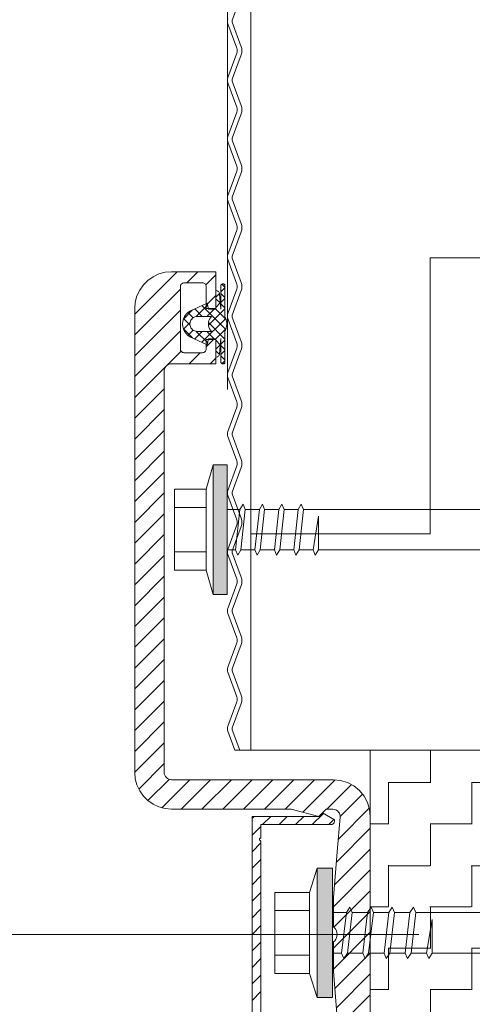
# Model space of a CAD drawing. Header units: metres. Extents: x 1316.5 to 1415.3, y -94.1 to -52.
# Tile 474 of 656: x 1400.5692 to 1400.6307, y -71.1639 to -71.0301. Entities that reach past the tile are written whole.
import ezdxf

# ---------------------------------------------------------------- set-up
doc = ezdxf.new("R2010")
doc.units = ezdxf.units.M
doc.header["$PDMODE"] = 65
for name, pattern in [('AUSGEZOGEN', [0]), ('GETRENNT2_S6', [0.12, 0.07, -0.01, 0.01, -0.01, 0.01, -0.01]), ('PUNKT2_S9', [0.0015, 0, -0.0015])]:
    doc.linetypes.add(name, pattern=pattern)
doc.layers.add('XR$4$_42143', color=7, linetype='Continuous')
doc.layers.add('XR$4$_42154', color=7, linetype='Continuous')
for name, color, linetype, lineweight in [('XR$4$Maßlinie 1_50', 7, 'AUSGEZOGEN', 25), ('XR$4$Muster', 4, 'AUSGEZOGEN', 13), ('XR$4$Möblierung', 4, 'AUSGEZOGEN', 13), ('XR$4$STANDARD_1', 7, 'AUSGEZOGEN', 25), ('XR$4$Wand Mauerwerk nt', 7, 'AUSGEZOGEN', 25), ('XR$4$Wand Mauerwerk tr_1', 42, 'AUSGEZOGEN', 18)]:
    doc.layers.add(name, color=color, linetype=linetype, lineweight=lineweight)
doc.styles.add('ARIAL', font='arial.ttf')
doc.dimstyles.new('DIMSTYLE_4', dxfattribs={"dimtxt": 0.04, "dimasz": 0.03, "dimexe": 0, "dimexo": 1e-06, "dimgap": 0.02, "dimtad": 2, "dimdec": 1, "dimlfac": 100, "dimrnd": 0.5, "dimzin": 4, "dimdsep": 46, "dimtxsty": 'ARIAL', "dimblk1": 'ALL_ML_KREIS', "dimblk2": 'ALL_ML_KREIS', "dimsah": 1, "dimcen": 0, "dimse1": 1, "dimse2": 1, "dimclrd": 7, "dimclre": 7, "dimclrt": 7, "dimadec": 0, "dimazin": 0, "dimtfac": 1, "dimtdec": 0, "dimtix": 1, "dimtmove": 2, "dimatfit": 3, "dimfxl": 0, "dimtzin": 0, "dimlwd": 0, "dimlwe": 25, "dimarcsym": 0})

# ---------------------------------------------------------------- blocks, each defined once
blk = doc.blocks.new('COMPLEXOBJECT_72')
at = {"layer": 'XR$4$STANDARD_1', "linetype": 'AUSGEZOGEN', "lineweight": 35, "transparency": 33554687}
h = blk.add_hatch(color=7, dxfattribs=at)
h.set_gradient(color2=(0, 0, 0), one_color=1)
h.paths.add_polyline_path([(1400.60964, -71.16297), (1400.61173, -71.16297), (1400.60964, -71.14537)], flags=0)
h = blk.add_hatch(color=7, dxfattribs=at)
h.set_gradient(color2=(0, 0, 0), one_color=1)
h.paths.add_polyline_path([(1400.61173, -71.16297), (1400.61173, -71.14537), (1400.60964, -71.14537)], flags=0)
at = {"layer": 'XR$4$STANDARD_1', "color": 7, "linetype": 'AUSGEZOGEN', "lineweight": 13, "transparency": 33554687}
for p, q in [((1400.60964, -71.14537), (1400.6086, -71.14867)), ((1400.60964, -71.16297), (1400.60964, -71.14537)), ((1400.60964, -71.14537), (1400.61173, -71.14537)), ((1400.61173, -71.14537), (1400.61173, -71.16297)), ((1400.6086, -71.14867), (1400.6039, -71.14867)), ((1400.6039, -71.14867), (1400.6039, -71.15417)), ((1400.6086, -71.15967), (1400.6086, -71.14867)), ((1400.6039, -71.15115), (1400.6086, -71.15115)), ((1400.61362, -71.15142), (1400.61173, -71.15142)), ((1400.61362, -71.15142), (1400.61297, -71.15692)), ((1400.61409, -71.1507), (1400.61362, -71.15142)), ((1400.61377, -71.15692), (1400.61441, -71.15142)), ((1400.61441, -71.15142), (1400.61409, -71.1507)), ((1400.6165, -71.15142), (1400.61441, -71.15142)), ((1400.6165, -71.15142), (1400.61586, -71.15692)), ((1400.61698, -71.1507), (1400.6165, -71.15142)), ((1400.61665, -71.15692), (1400.61729, -71.15142)), ((1400.61729, -71.15142), (1400.61698, -71.1507)), ((1400.61938, -71.15142), (1400.61729, -71.15142)), ((1400.61938, -71.15142), (1400.61874, -71.15692)), ((1400.61985, -71.1507), (1400.61938, -71.15142)), ((1400.61953, -71.15692), (1400.62017, -71.15142)), ((1400.62017, -71.15142), (1400.61985, -71.1507)), ((1400.62226, -71.15142), (1400.62017, -71.15142)), ((1400.62226, -71.15142), (1400.62162, -71.15692)), ((1400.62274, -71.1507), (1400.62226, -71.15142)), ((1400.62241, -71.15692), (1400.62305, -71.15142)), ((1400.62305, -71.15142), (1400.62274, -71.1507)), ((1400.74152, -71.15142), (1400.62305, -71.15142)), ((1400.62529, -71.15235), (1400.6245, -71.15692)), ((1400.62529, -71.15692), (1400.62529, -71.15235)), ((1400.6039, -71.15417), (1400.6039, -71.15967)), ((1400.61173, -71.15692), (1400.61297, -71.15692)), ((1400.61297, -71.15692), (1400.61329, -71.15763)), ((1400.61329, -71.15763), (1400.61377, -71.15692)), ((1400.61377, -71.15692), (1400.61586, -71.15692)), ((1400.61586, -71.15692), (1400.61617, -71.15763)), ((1400.61617, -71.15763), (1400.61665, -71.15692)), ((1400.61665, -71.15692), (1400.61874, -71.15692)), ((1400.61874, -71.15692), (1400.61905, -71.15763)), ((1400.61905, -71.15763), (1400.61953, -71.15692)), ((1400.61953, -71.15692), (1400.62162, -71.15692)), ((1400.62162, -71.15692), (1400.62193, -71.15763)), ((1400.62193, -71.15763), (1400.62241, -71.15692)), ((1400.6224, -71.15692), (1400.6245, -71.15692)), ((1400.6245, -71.15692), (1400.62481, -71.15763)), ((1400.62481, -71.15763), (1400.62529, -71.15692)), ((1400.62529, -71.15692), (1400.74152, -71.15692)), ((1400.6039, -71.1572), (1400.6086, -71.1572)), ((1400.6039, -71.15967), (1400.6086, -71.15967)), ((1400.60964, -71.16297), (1400.6086, -71.15967)), ((1400.61173, -71.16297), (1400.60964, -71.16297))]:
    blk.add_line(p, q, dxfattribs=at)
blk = doc.blocks.new('COMPLEXOBJECT_74')
at = {"layer": 'XR$4$STANDARD_1', "linetype": 'AUSGEZOGEN', "lineweight": 35, "transparency": 33554687}
h = blk.add_hatch(color=7, dxfattribs=at)
h.set_gradient(color2=(0, 0, 0), one_color=1)
h.paths.add_polyline_path([(1400.59551, -71.10821), (1400.59743, -71.10821), (1400.59551, -71.09061)], flags=0)
h = blk.add_hatch(color=7, dxfattribs=at)
h.set_gradient(color2=(0, 0, 0), one_color=1)
h.paths.add_polyline_path([(1400.59743, -71.10821), (1400.59743, -71.09061), (1400.59551, -71.09061)], flags=0)
at = {"layer": 'XR$4$STANDARD_1', "color": 7, "linetype": 'AUSGEZOGEN', "lineweight": 13, "transparency": 33554687}
for p, q in [((1400.59552, -71.09061), (1400.59456, -71.09391)), ((1400.59552, -71.10821), (1400.59552, -71.09061)), ((1400.59552, -71.09061), (1400.59743, -71.09061)), ((1400.59743, -71.09061), (1400.59743, -71.10821)), ((1400.59456, -71.09391), (1400.59025, -71.09391)), ((1400.59025, -71.09391), (1400.59025, -71.09941)), ((1400.59456, -71.10491), (1400.59456, -71.09391)), ((1400.59025, -71.09638), (1400.59456, -71.09638)), ((1400.59916, -71.09666), (1400.59743, -71.09666)), ((1400.59916, -71.09666), (1400.59857, -71.10216)), ((1400.59959, -71.09595), (1400.59916, -71.09666)), ((1400.59929, -71.10216), (1400.59988, -71.09666)), ((1400.59988, -71.09666), (1400.59959, -71.09595)), ((1400.60179, -71.09666), (1400.59988, -71.09666)), ((1400.6018, -71.09666), (1400.6012, -71.10216)), ((1400.60223, -71.09595), (1400.6018, -71.09666)), ((1400.60193, -71.10216), (1400.60251, -71.09666)), ((1400.60251, -71.09666), (1400.60223, -71.09595)), ((1400.60443, -71.09666), (1400.60251, -71.09666)), ((1400.60444, -71.09666), (1400.60384, -71.10216)), ((1400.60486, -71.09595), (1400.60444, -71.09666)), ((1400.60457, -71.10216), (1400.60515, -71.09666)), ((1400.60515, -71.09666), (1400.60486, -71.09595)), ((1400.60707, -71.09666), (1400.60515, -71.09666)), ((1400.60707, -71.09666), (1400.60648, -71.10216)), ((1400.6075, -71.09595), (1400.60707, -71.09666)), ((1400.60721, -71.10216), (1400.60779, -71.09666)), ((1400.60779, -71.09666), (1400.6075, -71.09595)), ((1400.75979, -71.09666), (1400.60779, -71.09666)), ((1400.60984, -71.09758), (1400.60912, -71.10216)), ((1400.60984, -71.10216), (1400.60984, -71.09758)), ((1400.59025, -71.09941), (1400.59025, -71.10491)), ((1400.59025, -71.10243), (1400.59456, -71.10243)), ((1400.59743, -71.10216), (1400.59857, -71.10216)), ((1400.59857, -71.10216), (1400.59886, -71.10288)), ((1400.59886, -71.10288), (1400.59929, -71.10216)), ((1400.59929, -71.10216), (1400.60121, -71.10216)), ((1400.6012, -71.10216), (1400.60149, -71.10288)), ((1400.60149, -71.10288), (1400.60193, -71.10216)), ((1400.60193, -71.10216), (1400.60384, -71.10216)), ((1400.60384, -71.10216), (1400.60413, -71.10288)), ((1400.60413, -71.10288), (1400.60457, -71.10216)), ((1400.60456, -71.10216), (1400.60648, -71.10216)), ((1400.60648, -71.10216), (1400.60677, -71.10288)), ((1400.60677, -71.10288), (1400.60721, -71.10216)), ((1400.6072, -71.10216), (1400.60912, -71.10216)), ((1400.60912, -71.10216), (1400.6094, -71.10288)), ((1400.6094, -71.10288), (1400.60984, -71.10216)), ((1400.60984, -71.10216), (1400.75979, -71.10216)), ((1400.59025, -71.10491), (1400.59456, -71.10491)), ((1400.59552, -71.10821), (1400.59456, -71.10491)), ((1400.59743, -71.10821), (1400.59552, -71.10821))]:
    blk.add_line(p, q, dxfattribs=at)
blk = doc.blocks.new('COMPLEXOBJECT_75')
at = {"layer": 'XR$4$_42143', "color": 7, "linetype": 'AUSGEZOGEN', "lineweight": 13, "transparency": 33554687}
for p, q in [((1400.58737, -71.06504), (1400.58815, -71.06467)), ((1400.58815, -71.06467), (1400.589, -71.06445)), ((1400.589, -71.06445), (1400.58986, -71.06437)), ((1400.59586, -71.06437), (1400.58986, -71.06437)), ((1400.59586, -71.06937), (1400.59586, -71.06437)), ((1400.58604, -71.06615), (1400.58665, -71.06554)), ((1400.58665, -71.06554), (1400.58737, -71.06504)), ((1400.59115, -71.06609), (1400.59121, -71.06602)), ((1400.59121, -71.06602), (1400.59129, -71.06595)), ((1400.59129, -71.06595), (1400.59137, -71.06591)), ((1400.59137, -71.06591), (1400.59147, -71.06588)), ((1400.59147, -71.06588), (1400.59156, -71.06587)), ((1400.59407, -71.06587), (1400.59156, -71.06587)), ((1400.59407, -71.06587), (1400.59416, -71.06588)), ((1400.59416, -71.06588), (1400.59426, -71.06591)), ((1400.59426, -71.06591), (1400.59434, -71.06595)), ((1400.59434, -71.06595), (1400.59442, -71.06602)), ((1400.59442, -71.06602), (1400.59448, -71.06609)), ((1400.59674, -71.06605), (1400.5968, -71.06603)), ((1400.5968, -71.06603), (1400.59685, -71.06602)), ((1400.59685, -71.06602), (1400.59691, -71.06603)), ((1400.59691, -71.06603), (1400.59696, -71.06604)), ((1400.58516, -71.06766), (1400.58554, -71.06687)), ((1400.58554, -71.06687), (1400.58604, -71.06615)), ((1400.59106, -71.06637), (1400.59107, -71.06627)), ((1400.59106, -71.06637), (1400.59106, -71.07487)), ((1400.59107, -71.06627), (1400.5911, -71.06618)), ((1400.5911, -71.06618), (1400.59115, -71.06609)), ((1400.59448, -71.06609), (1400.59453, -71.06618)), ((1400.59453, -71.06618), (1400.59456, -71.06627)), ((1400.59456, -71.06627), (1400.59457, -71.06637)), ((1400.59457, -71.06937), (1400.59457, -71.06637)), ((1400.59586, -71.06944), (1400.59586, -71.06693)), ((1400.59586, -71.06693), (1400.59596, -71.06694)), ((1400.59586, -71.06782), (1400.59637, -71.06731)), ((1400.59596, -71.06694), (1400.59605, -71.06696)), ((1400.59605, -71.06696), (1400.59614, -71.067)), ((1400.59614, -71.067), (1400.59622, -71.06705)), ((1400.59622, -71.06705), (1400.59628, -71.06712)), ((1400.59628, -71.06712), (1400.59633, -71.06721)), ((1400.59633, -71.06721), (1400.59637, -71.0673)), ((1400.59637, -71.0673), (1400.59639, -71.06739)), ((1400.59657, -71.06626), (1400.59658, -71.0662)), ((1400.59657, -71.06626), (1400.59657, -71.06946)), ((1400.59657, -71.06711), (1400.59712, -71.06656)), ((1400.59711, -71.06786), (1400.59657, -71.06731)), ((1400.59658, -71.0662), (1400.59661, -71.06615)), ((1400.59661, -71.06615), (1400.59665, -71.06611)), ((1400.59665, -71.06611), (1400.59669, -71.06608)), ((1400.59669, -71.06608), (1400.59674, -71.06605)), ((1400.59712, -71.06645), (1400.59672, -71.06606)), ((1400.59696, -71.06604), (1400.59701, -71.06607)), ((1400.59701, -71.06607), (1400.59706, -71.0661)), ((1400.59706, -71.0661), (1400.5971, -71.06614)), ((1400.5971, -71.06614), (1400.59712, -71.06619)), ((1400.5971, -71.07044), (1400.59712, -71.06619)), ((1400.58487, -71.06937), (1400.58494, -71.0685)), ((1400.58494, -71.0685), (1400.58516, -71.06766)), ((1400.59471, -71.06864), (1400.59237, -71.06971)), ((1400.59487, -71.06944), (1400.59471, -71.06864)), ((1400.5965, -71.06866), (1400.59586, -71.06803)), ((1400.59586, -71.06923), (1400.59649, -71.0686)), ((1400.59657, -71.06946), (1400.59639, -71.06739)), ((1400.59657, -71.06853), (1400.59711, -71.06799)), ((1400.58487, -71.06937), (1400.58487, -71.13237)), ((1400.59147, -71.0708), (1400.59272, -71.06955)), ((1400.59183, -71.07015), (1400.59208, -71.06991)), ((1400.59208, -71.06991), (1400.59237, -71.06971)), ((1400.5928, -71.07062), (1400.59209, -71.0699)), ((1400.59404, -71.07044), (1400.59301, -71.06942)), ((1400.59323, -71.07045), (1400.59476, -71.06892)), ((1400.59722, -71.07221), (1400.59398, -71.06897)), ((1400.59457, -71.06937), (1400.59586, -71.06937)), ((1400.59465, -71.07044), (1400.59565, -71.06944)), ((1400.59586, -71.06944), (1400.59487, -71.06944)), ((1400.59488, -71.07164), (1400.5971, -71.06941)), ((1400.59728, -71.07085), (1400.59586, -71.06944)), ((1400.5971, -71.06927), (1400.59657, -71.06873)), ((1400.59136, -71.07144), (1400.5914, -71.07109)), ((1400.5914, -71.07109), (1400.59148, -71.07076)), ((1400.59148, -71.07076), (1400.59163, -71.07044)), ((1400.59237, -71.0716), (1400.5915, -71.07073)), ((1400.5915, -71.07219), (1400.59237, -71.07131)), ((1400.59163, -71.07044), (1400.59183, -71.07015)), ((1400.59237, -71.07144), (1400.59238, -71.07127)), ((1400.59238, -71.07127), (1400.59243, -71.0711)), ((1400.59243, -71.0711), (1400.5925, -71.07094)), ((1400.5925, -71.07094), (1400.5926, -71.0708)), ((1400.5926, -71.0708), (1400.59272, -71.07068)), ((1400.59272, -71.07068), (1400.59286, -71.07057)), ((1400.59286, -71.07057), (1400.59302, -71.0705)), ((1400.59302, -71.0705), (1400.59319, -71.07046)), ((1400.59319, -71.07046), (1400.59336, -71.07044)), ((1400.59531, -71.07044), (1400.59336, -71.07044)), ((1400.59398, -71.07394), (1400.59722, -71.0707)), ((1400.59487, -71.07146), (1400.59488, -71.07123)), ((1400.59488, -71.07123), (1400.59494, -71.07101)), ((1400.5971, -71.07351), (1400.59488, -71.07128)), ((1400.59494, -71.07101), (1400.59502, -71.0708)), ((1400.59502, -71.0708), (1400.59515, -71.07061)), ((1400.59515, -71.07061), (1400.59531, -71.07044)), ((1400.5971, -71.07044), (1400.59725, -71.07076)), ((1400.59725, -71.07076), (1400.59734, -71.0711)), ((1400.59734, -71.0711), (1400.59736, -71.07146)), ((1400.59136, -71.07146), (1400.59136, -71.07144)), ((1400.59136, -71.07147), (1400.59136, -71.07146)), ((1400.5914, -71.07182), (1400.59136, -71.07147)), ((1400.59148, -71.07216), (1400.5914, -71.07182)), ((1400.59272, -71.07337), (1400.59147, -71.07212)), ((1400.59163, -71.07247), (1400.59148, -71.07216)), ((1400.59183, -71.07276), (1400.59163, -71.07247)), ((1400.59209, -71.07301), (1400.5928, -71.0723)), ((1400.59237, -71.07146), (1400.59237, -71.07144)), ((1400.59237, -71.07147), (1400.59237, -71.07146)), ((1400.59238, -71.07165), (1400.59237, -71.07147)), ((1400.59243, -71.07182), (1400.59238, -71.07165)), ((1400.5925, -71.07198), (1400.59243, -71.07182)), ((1400.5926, -71.07212), (1400.5925, -71.07198)), ((1400.59272, -71.07224), (1400.5926, -71.07212)), ((1400.59286, -71.07234), (1400.59272, -71.07224)), ((1400.59302, -71.07241), (1400.59286, -71.07234)), ((1400.59301, -71.0735), (1400.59404, -71.07247)), ((1400.59319, -71.07246), (1400.59302, -71.07241)), ((1400.59336, -71.07247), (1400.59319, -71.07246)), ((1400.59476, -71.074), (1400.59323, -71.07247)), ((1400.59531, -71.07247), (1400.59336, -71.07247)), ((1400.59565, -71.07347), (1400.59465, -71.07247)), ((1400.59488, -71.07169), (1400.59487, -71.07146)), ((1400.59494, -71.07191), (1400.59488, -71.07169)), ((1400.59502, -71.07212), (1400.59494, -71.07191)), ((1400.59515, -71.07231), (1400.59502, -71.07212)), ((1400.59531, -71.07247), (1400.59515, -71.07231)), ((1400.59586, -71.07347), (1400.59728, -71.07206)), ((1400.59725, -71.07215), (1400.5971, -71.07247)), ((1400.5971, -71.07247), (1400.59712, -71.07673)), ((1400.59734, -71.07181), (1400.59725, -71.07215)), ((1400.59736, -71.07146), (1400.59734, -71.07181)), ((1400.59208, -71.07301), (1400.59183, -71.07276)), ((1400.59237, -71.07321), (1400.59208, -71.07301)), ((1400.59471, -71.07428), (1400.59237, -71.07321)), ((1400.59586, -71.07357), (1400.59457, -71.07357)), ((1400.59457, -71.07357), (1400.59457, -71.07487)), ((1400.59487, -71.07347), (1400.59471, -71.07428)), ((1400.59586, -71.07347), (1400.59487, -71.07347)), ((1400.59586, -71.07347), (1400.59586, -71.07598)), ((1400.59586, -71.07357), (1400.59586, -71.07687)), ((1400.59649, -71.07431), (1400.59586, -71.07368)), ((1400.59657, -71.07346), (1400.59639, -71.07552)), ((1400.59657, -71.07666), (1400.59657, -71.07346)), ((1400.59657, -71.07419), (1400.5971, -71.07365)), ((1400.59107, -71.07497), (1400.59106, -71.07487)), ((1400.5911, -71.07506), (1400.59107, -71.07497)), ((1400.59115, -71.07515), (1400.5911, -71.07506)), ((1400.59121, -71.07522), (1400.59115, -71.07515)), ((1400.59129, -71.07528), (1400.59121, -71.07522)), ((1400.59137, -71.07533), (1400.59129, -71.07528)), ((1400.59147, -71.07536), (1400.59137, -71.07533)), ((1400.59156, -71.07537), (1400.59147, -71.07536)), ((1400.59407, -71.07537), (1400.59156, -71.07537)), ((1400.59416, -71.07536), (1400.59407, -71.07537)), ((1400.59426, -71.07533), (1400.59416, -71.07536)), ((1400.59434, -71.07528), (1400.59426, -71.07533)), ((1400.59442, -71.07522), (1400.59434, -71.07528)), ((1400.59448, -71.07515), (1400.59442, -71.07522)), ((1400.59453, -71.07506), (1400.59448, -71.07515)), ((1400.59456, -71.07497), (1400.59453, -71.07506)), ((1400.59457, -71.07487), (1400.59456, -71.07497)), ((1400.59586, -71.07489), (1400.5965, -71.07425)), ((1400.59637, -71.07561), (1400.59586, -71.0751)), ((1400.59711, -71.07493), (1400.59657, -71.07439)), ((1400.59657, -71.0756), (1400.59711, -71.07506)), ((1400.59596, -71.07598), (1400.59586, -71.07598)), ((1400.59605, -71.07595), (1400.59596, -71.07598)), ((1400.59614, -71.07592), (1400.59605, -71.07595)), ((1400.59622, -71.07586), (1400.59614, -71.07592)), ((1400.59628, -71.07579), (1400.59622, -71.07586)), ((1400.59633, -71.07571), (1400.59628, -71.07579)), ((1400.59637, -71.07562), (1400.59633, -71.07571)), ((1400.59639, -71.07552), (1400.59637, -71.07562)), ((1400.59712, -71.07635), (1400.59657, -71.0758)), ((1400.59658, -71.07671), (1400.59657, -71.07666)), ((1400.59661, -71.07676), (1400.59658, -71.07671)), ((1400.59672, -71.07686), (1400.59712, -71.07646)), ((1400.59712, -71.07673), (1400.5971, -71.07677)), ((1400.58887, -71.07787), (1400.58888, -71.0777)), ((1400.58887, -71.07787), (1400.58887, -71.13237)), ((1400.58888, -71.0777), (1400.58893, -71.07753)), ((1400.58893, -71.07753), (1400.589, -71.07737)), ((1400.589, -71.07737), (1400.5891, -71.07723)), ((1400.5891, -71.07723), (1400.58922, -71.0771)), ((1400.58922, -71.0771), (1400.58937, -71.077)), ((1400.58937, -71.077), (1400.58953, -71.07693)), ((1400.58953, -71.07693), (1400.58969, -71.07689)), ((1400.58969, -71.07689), (1400.58986, -71.07687)), ((1400.59586, -71.07687), (1400.58986, -71.07687)), ((1400.59665, -71.0768), (1400.59661, -71.07676)), ((1400.59669, -71.07684), (1400.59665, -71.0768)), ((1400.59674, -71.07687), (1400.59669, -71.07684)), ((1400.5968, -71.07689), (1400.59674, -71.07687)), ((1400.59685, -71.07689), (1400.5968, -71.07689)), ((1400.59691, -71.07689), (1400.59685, -71.07689)), ((1400.59696, -71.07688), (1400.59691, -71.07689)), ((1400.59701, -71.07685), (1400.59696, -71.07688)), ((1400.59706, -71.07682), (1400.59701, -71.07685)), ((1400.5971, -71.07677), (1400.59706, -71.07682)), ((1400.58494, -71.13324), (1400.58487, -71.13237)), ((1400.58888, -71.13256), (1400.58887, -71.13237)), ((1400.58894, -71.13275), (1400.58888, -71.13256)), ((1400.58903, -71.13292), (1400.58894, -71.13275)), ((1400.58516, -71.13408), (1400.58494, -71.13324)), ((1400.58554, -71.13487), (1400.58516, -71.13408)), ((1400.58916, -71.13308), (1400.58903, -71.13292)), ((1400.58931, -71.1332), (1400.58916, -71.13308)), ((1400.58948, -71.13329), (1400.58931, -71.1332)), ((1400.58967, -71.13335), (1400.58948, -71.13329)), ((1400.58986, -71.13337), (1400.58967, -71.13335)), ((1400.58986, -71.13337), (1400.61187, -71.13337)), ((1400.61187, -71.13337), (1400.61284, -71.13346)), ((1400.61284, -71.13346), (1400.61378, -71.13375)), ((1400.61378, -71.13375), (1400.61464, -71.13421)), ((1400.61464, -71.13421), (1400.6154, -71.13483)), ((1400.58604, -71.13558), (1400.58554, -71.13487)), ((1400.6154, -71.13483), (1400.61602, -71.13559)), ((1400.58665, -71.1362), (1400.58604, -71.13558)), ((1400.58737, -71.1367), (1400.58665, -71.1362)), ((1400.58815, -71.13707), (1400.58737, -71.1367)), ((1400.61602, -71.13559), (1400.61648, -71.13646)), ((1400.61648, -71.13646), (1400.61677, -71.13739)), ((1400.589, -71.13729), (1400.58815, -71.13707)), ((1400.58986, -71.13737), (1400.589, -71.13729)), ((1400.58986, -71.13737), (1400.60613, -71.13737)), ((1400.60613, -71.13737), (1400.60987, -71.13837)), ((1400.60987, -71.13837), (1400.61087, -71.13737)), ((1400.60987, -71.13837), (1400.61036, -71.13787)), ((1400.61036, -71.13787), (1400.60987, -71.13837)), ((1400.61087, -71.13737), (1400.61178, -71.13737)), ((1400.61178, -71.13737), (1400.61196, -71.13739)), ((1400.61196, -71.13739), (1400.61213, -71.13744)), ((1400.61213, -71.13744), (1400.6123, -71.13752)), ((1400.6123, -71.13752), (1400.61245, -71.13763)), ((1400.61245, -71.13763), (1400.61257, -71.13776)), ((1400.61257, -71.13776), (1400.61267, -71.13792)), ((1400.61267, -71.13792), (1400.61274, -71.13809)), ((1400.61274, -71.13809), (1400.61277, -71.13827)), ((1400.61677, -71.13739), (1400.61687, -71.13837)), ((1400.60081, -71.13837), (1400.60081, -71.17037)), ((1400.60987, -71.13837), (1400.60081, -71.13837)), ((1400.60201, -71.14127), (1400.60201, -71.13947)), ((1400.60201, -71.13947), (1400.61151, -71.13947)), ((1400.61151, -71.13947), (1400.6116, -71.13946)), ((1400.6116, -71.13946), (1400.61168, -71.13944)), ((1400.61168, -71.13944), (1400.61176, -71.1394)), ((1400.61176, -71.1394), (1400.61184, -71.13935)), ((1400.61184, -71.13935), (1400.6119, -71.13929)), ((1400.6119, -71.13929), (1400.61195, -71.13922)), ((1400.61195, -71.13922), (1400.61198, -71.13914)), ((1400.61198, -71.13914), (1400.61201, -71.13906)), ((1400.61201, -71.13906), (1400.61202, -71.13897)), ((1400.61202, -71.13897), (1400.61202, -71.13882)), ((1400.61277, -71.13845), (1400.61238, -71.14317)), ((1400.61277, -71.13827), (1400.61277, -71.13845)), ((1400.61687, -71.13837), (1400.61687, -71.17037)), ((1400.60181, -71.14147), (1400.60182, -71.14143)), ((1400.60182, -71.1415), (1400.60181, -71.14147)), ((1400.60182, -71.14143), (1400.60183, -71.14139)), ((1400.60183, -71.14154), (1400.60182, -71.1415)), ((1400.60183, -71.14139), (1400.60185, -71.14136)), ((1400.60184, -71.14157), (1400.60183, -71.14154)), ((1400.60186, -71.1416), (1400.60184, -71.14157)), ((1400.60185, -71.14136), (1400.60188, -71.14133)), ((1400.60188, -71.14162), (1400.60186, -71.1416)), ((1400.60188, -71.14133), (1400.6019, -71.14131)), ((1400.60191, -71.14164), (1400.60188, -71.14162)), ((1400.6019, -71.14131), (1400.60194, -71.14129)), ((1400.60195, -71.14166), (1400.60191, -71.14164)), ((1400.60194, -71.14129), (1400.60198, -71.14128)), ((1400.60198, -71.14167), (1400.60195, -71.14166)), ((1400.60198, -71.14128), (1400.60201, -71.14127)), ((1400.60201, -71.14167), (1400.60198, -71.14167)), ((1400.60201, -71.16927), (1400.60201, -71.14167)), ((1400.61238, -71.14317), (1400.61187, -71.14937)), ((1400.61187, -71.14937), (1400.61187, -71.15334)), ((1400.61187, -71.15334), (1400.61204, -71.15351)), ((1400.61204, -71.15351), (1400.61218, -71.1537)), ((1400.61218, -71.1537), (1400.61228, -71.15391)), ((1400.61228, -71.15391), (1400.61234, -71.15413)), ((1400.61234, -71.15413), (1400.61236, -71.15437)), ((1400.61204, -71.15523), (1400.61187, -71.15539)), ((1400.61187, -71.15937), (1400.61187, -71.15539)), ((1400.61218, -71.15504), (1400.61204, -71.15523)), ((1400.61228, -71.15483), (1400.61218, -71.15504)), ((1400.61234, -71.1546), (1400.61228, -71.15483)), ((1400.61236, -71.15437), (1400.61234, -71.1546)), ((1400.61235, -71.16517), (1400.61187, -71.15937))]:
    blk.add_line(p, q, dxfattribs=at)
for points in [[(1400.59586, -71.06693), (1400.59586, -71.06693)], [(1400.59586, -71.07598), (1400.59586, -71.07598)], [(1400.61151, -71.13947), (1400.61151, -71.13947)], [(1400.60181, -71.14147), (1400.60181, -71.14147)], [(1400.60201, -71.14167), (1400.60201, -71.14167)]]:
    blk.add_lwpolyline(points, close=True, dxfattribs=at)
at = {"layer": 'XR$4$_42143', "color": 30, "linetype": 'AUSGEZOGEN', "lineweight": 13, "transparency": 33554687}
for centre in [(1400.59847, -71.06238), (1400.59847, -71.07039)]:
    blk.add_arc(centre, 0.001, 160.0189, 199.9791, dxfattribs=at)
at = {"layer": 'XR$4$Muster', "color": 4, "linetype": 'AUSGEZOGEN', "lineweight": 13, "transparency": 33554687}
for p, q in [((1400.58487, -71.07013), (1400.59062, -71.06437)), ((1400.59195, -71.06587), (1400.59345, -71.06437)), ((1400.59451, -71.06614), (1400.59586, -71.06479)), ((1400.58487, -71.07296), (1400.59106, -71.06675)), ((1400.59457, -71.06891), (1400.59586, -71.06761)), ((1400.58487, -71.07578), (1400.59106, -71.06958)), ((1400.58487, -71.07861), (1400.59106, -71.07241)), ((1400.59457, -71.07457), (1400.59556, -71.07357)), ((1400.58487, -71.08144), (1400.59115, -71.07515)), ((1400.59226, -71.07687), (1400.59377, -71.07537)), ((1400.59509, -71.07687), (1400.59586, -71.0761)), ((1400.58487, -71.08427), (1400.58887, -71.08027)), ((1400.58487, -71.0871), (1400.58887, -71.0831)), ((1400.58487, -71.08992), (1400.58887, -71.08593)), ((1400.58487, -71.09275), (1400.58887, -71.08875)), ((1400.58487, -71.09558), (1400.58887, -71.09158)), ((1400.58487, -71.09841), (1400.58887, -71.09441)), ((1400.58487, -71.10124), (1400.58887, -71.09724)), ((1400.58487, -71.10407), (1400.58887, -71.10007)), ((1400.58487, -71.1069), (1400.58887, -71.1029)), ((1400.58487, -71.10973), (1400.58887, -71.10573)), ((1400.58487, -71.11256), (1400.58887, -71.10855)), ((1400.58487, -71.11538), (1400.58887, -71.11138)), ((1400.58487, -71.11821), (1400.58887, -71.11421)), ((1400.58487, -71.12104), (1400.58887, -71.11704)), ((1400.58487, -71.12387), (1400.58887, -71.11987)), ((1400.58487, -71.12669), (1400.58887, -71.12269)), ((1400.58487, -71.12952), (1400.58887, -71.12552)), ((1400.58487, -71.13235), (1400.58887, -71.12835)), ((1400.58541, -71.13464), (1400.58887, -71.13118)), ((1400.58666, -71.13621), (1400.58955, -71.13332)), ((1400.58852, -71.13719), (1400.59233, -71.13337)), ((1400.59116, -71.13737), (1400.59516, -71.13337)), ((1400.59399, -71.13737), (1400.59799, -71.13337)), ((1400.59682, -71.13737), (1400.60082, -71.13337)), ((1400.59965, -71.13737), (1400.60365, -71.13337)), ((1400.60248, -71.13737), (1400.60647, -71.13337)), ((1400.6053, -71.13737), (1400.60931, -71.13337)), ((1400.60771, -71.13779), (1400.61212, -71.13338)), ((1400.61096, -71.13737), (1400.61431, -71.13401)), ((1400.61278, -71.13838), (1400.61583, -71.13533)), ((1400.6105, -71.13795), (1400.60898, -71.13947)), ((1400.61202, -71.13882), (1400.61036, -71.13787)), ((1400.61252, -71.14147), (1400.61674, -71.13725)), ((1400.6011, -71.13837), (1400.60081, -71.13865)), ((1400.60334, -71.13837), (1400.60224, -71.13947)), ((1400.60559, -71.13837), (1400.60449, -71.13947)), ((1400.60783, -71.13837), (1400.60673, -71.13947)), ((1400.61192, -71.13877), (1400.61122, -71.13947)), ((1400.60201, -71.1397), (1400.60081, -71.1409)), ((1400.61227, -71.14455), (1400.61687, -71.13995)), ((1400.60201, -71.14195), (1400.60081, -71.14314)), ((1400.61201, -71.14764), (1400.61687, -71.14278)), ((1400.61187, -71.15061), (1400.61687, -71.14561)), ((1400.61191, -71.15339), (1400.61687, -71.14844)), ((1400.61187, -71.15626), (1400.61687, -71.15127)), ((1400.61187, -71.15909), (1400.61687, -71.15409)), ((1400.61206, -71.16173), (1400.61687, -71.15692)), ((1400.61228, -71.16434), (1400.61687, -71.15975)), ((1400.61249, -71.16695), (1400.61687, -71.16258))]:
    blk.add_line(p, q, dxfattribs=at)
blk = doc.blocks.new('ALL_ML_KREIS')
at = {"color": 0, "linetype": 'ByBlock', "lineweight": -2}
for p, q in [((0, -0.5), (0, 0.5)), ((-1, 0), (0.5, 0))]:
    blk.add_line(p, q, dxfattribs=at)
blk.add_circle((0, 0), 0.15, dxfattribs=at)
blk = doc.blocks.new('*D460')
at = {"layer": 'DEFPOINTS', "color": 7, "linetype": 'AUSGEZOGEN', "lineweight": 25, "transparency": 33554687}
for p in [(1400.85325, -70.95437), (1400.48086, -71.35437), (1400.93809, -71.35437)]:
    blk.add_point(p, dxfattribs=at)
at = {"layer": 'XR$4$Maßlinie 1_50', "color": 7, "linetype": 'AUSGEZOGEN', "lineweight": -2, "transparency": 33554687}
blk.add_line((1400.48086, -71.35437), (1400.48086, -70.95437), dxfattribs=at)
at = {"layer": 'XR$4$Maßlinie 1_50', "color": 7, "linetype": 'AUSGEZOGEN', "lineweight": 25, "transparency": 33554687, "xscale": 0.03, "yscale": 0.03, "zscale": 0.03}
for p, rotation in [((1400.48086, -70.95437), 90), ((1400.48086, -71.35437), 270)]:
    blk.add_blockref('ALL_ML_KREIS', p, dxfattribs=dict(at, rotation=rotation))
at = {"layer": 'XR$4$Maßlinie 1_50', "color": 7, "linetype": 'AUSGEZOGEN', "lineweight": 25, "transparency": 33554687, "insert": (1400.45018, -71.15611), "char_height": 0.04, "width": 0.16, "attachment_point": 5, "rotation": 90, "style": 'ARIAL'}
blk.add_mtext('\\A1;{\\A1;{40\\H0.026400;\\S^ ;}}', dxfattribs=at)
blk = doc.blocks.new('*D470')
at = {"layer": 'DEFPOINTS', "color": 7, "linetype": 'AUSGEZOGEN', "lineweight": 25, "transparency": 33554687}
for p in [(1400.59747, -70.6877), (1400.74747, -70.80752), (1400.59747, -71.15849)]:
    blk.add_point(p, dxfattribs=at)
at = {"layer": 'XR$4$Maßlinie 1_50', "color": 7, "linetype": 'AUSGEZOGEN', "lineweight": -2, "transparency": 33554687}
blk.add_line((1400.59747, -70.6877), (1400.74747, -70.6877), dxfattribs=at)
at = {"layer": 'XR$4$Maßlinie 1_50', "color": 7, "linetype": 'AUSGEZOGEN', "lineweight": 25, "transparency": 33554687, "xscale": 0.03, "yscale": 0.03, "zscale": 0.03, "rotation": 180}
blk.add_blockref('ALL_ML_KREIS', (1400.59747, -70.6877), dxfattribs=at)
at = {"layer": 'XR$4$Maßlinie 1_50', "color": 7, "linetype": 'AUSGEZOGEN', "lineweight": 25, "transparency": 33554687, "xscale": 0.03, "yscale": 0.03, "zscale": 0.03}
blk.add_blockref('ALL_ML_KREIS', (1400.74747, -70.6877), dxfattribs=at)
at = {"layer": 'XR$4$Maßlinie 1_50', "color": 7, "linetype": 'AUSGEZOGEN', "lineweight": 25, "transparency": 33554687, "insert": (1400.67051, -70.65701), "char_height": 0.04, "width": 0.16, "attachment_point": 5, "style": 'ARIAL'}
blk.add_mtext('\\A1;{\\A1;{15\\H0.026400;\\S^ ;}}', dxfattribs=at)

msp = doc.modelspace()

# ---------------------------------------------------------------- hatches: boundary and pattern name
at = {"layer": 'XR$4$Muster', "linetype": 'AUSGEZOGEN', "lineweight": 13, "transparency": 33554687}
h = msp.add_hatch(dxfattribs=at)
h.set_pattern_fill('MUSTER', color=4, scale=0.0375, angle=90, style=0, pattern_type=2)
h.set_pattern_definition([(90, (-0.075, 0.075), (-0.0375, 0.0375), [0.0375, -0.0375]), (180, (-0.075, 0.075), (-0.0375, -0.0375), [0.0375, -0.0375])])
h.paths.add_polyline_path([(1400.74203, -71.12937), (1400.74203, -70.81437), (1400.60062, -70.81437), (1400.60062, -71.12937)], flags=0)
h = msp.add_hatch(dxfattribs=at)
h.set_pattern_fill('MUSTER', color=4, scale=0.005625, angle=90, style=0, pattern_type=2)
h.set_pattern_definition([(90, (-0.01125, 0.01125), (-0.005625, 0.005625), [0.005625, -0.005625]), (180, (-0.01125, 0.01125), (-0.005625, -0.005625), [0.005625, -0.005625])])
h.paths.add_polyline_path([(1400.61687, -71.12937), (1400.61687, -71.17937), (1400.74203, -71.17937), (1400.74203, -71.12937)], flags=0)

# ---------------------------------------------------------------- linework, layer by layer
at = {"layer": 'XR$4$_42143', "color": 30, "linetype": 'AUSGEZOGEN', "lineweight": 13, "transparency": 33554687}
for p, q in [((1400.59812, -71.03022), (1400.59933, -71.0269)), ((1400.59753, -71.03069), (1400.59874, -71.03401)), ((1400.59933, -71.0338), (1400.59812, -71.03047)), ((1400.59874, -71.03469), (1400.59753, -71.03801)), ((1400.59812, -71.03823), (1400.59933, -71.03491)), ((1400.59753, -71.0387), (1400.59874, -71.04202)), ((1400.59933, -71.0418), (1400.59812, -71.03848)), ((1400.59874, -71.0427), (1400.59753, -71.04602)), ((1400.59812, -71.04624), (1400.59933, -71.04292)), ((1400.59753, -71.04671), (1400.59874, -71.05003)), ((1400.59933, -71.04981), (1400.59812, -71.04649)), ((1400.59874, -71.05071), (1400.59753, -71.05403)), ((1400.59812, -71.05425), (1400.59933, -71.05093)), ((1400.59753, -71.05472), (1400.59874, -71.05804)), ((1400.59933, -71.05782), (1400.59812, -71.0545)), ((1400.59874, -71.05872), (1400.59753, -71.06204)), ((1400.59812, -71.06226), (1400.59933, -71.05893)), ((1400.59753, -71.06272), (1400.59874, -71.06604)), ((1400.59933, -71.06583), (1400.59812, -71.06251)), ((1400.59874, -71.06673), (1400.59753, -71.07005)), ((1400.59812, -71.07026), (1400.59933, -71.06694)), ((1400.59753, -71.07073), (1400.59874, -71.07405)), ((1400.59933, -71.07384), (1400.59812, -71.07052)), ((1400.59874, -71.07474), (1400.59753, -71.07806)), ((1400.59812, -71.07827), (1400.59933, -71.07495)), ((1400.59753, -71.07874), (1400.59874, -71.08206)), ((1400.59933, -71.08185), (1400.59812, -71.07853)), ((1400.59874, -71.08275), (1400.59753, -71.08607)), ((1400.59812, -71.08628), (1400.59933, -71.08296)), ((1400.59753, -71.08675), (1400.59874, -71.09007)), ((1400.59933, -71.08986), (1400.59812, -71.08653)), ((1400.59874, -71.09075), (1400.59753, -71.09407)), ((1400.59812, -71.09429), (1400.59933, -71.09097)), ((1400.59753, -71.09476), (1400.59874, -71.09808)), ((1400.59933, -71.09786), (1400.59812, -71.09454)), ((1400.59874, -71.09876), (1400.59753, -71.10208)), ((1400.59812, -71.1023), (1400.59933, -71.09898)), ((1400.59753, -71.10277), (1400.59874, -71.10609)), ((1400.59933, -71.10587), (1400.59812, -71.10255)), ((1400.59874, -71.10677), (1400.59753, -71.11009)), ((1400.59812, -71.11031), (1400.59933, -71.10699)), ((1400.59753, -71.11078), (1400.59874, -71.1141)), ((1400.59933, -71.11388), (1400.59812, -71.11056)), ((1400.59874, -71.11478), (1400.59753, -71.1181)), ((1400.59812, -71.11832), (1400.59933, -71.115)), ((1400.59753, -71.11878), (1400.59874, -71.12211)), ((1400.59933, -71.12189), (1400.59812, -71.11857)), ((1400.59874, -71.12279), (1400.59753, -71.12611)), ((1400.59812, -71.12632), (1400.59933, -71.123)), ((1400.59753, -71.12679), (1400.59846, -71.12937)), ((1400.59913, -71.12937), (1400.59812, -71.12658))]:
    msp.add_line(p, q, dxfattribs=at)
for centre, radius, start, end in [((1400.59847, -71.03035), 0.001, 160.0189, 199.9791), ((1400.59847, -71.03035), 0.00037, 160.0189, 199.9791), ((1400.5978, -71.03435), 0.00163, 340.0189, 19.9791), ((1400.5978, -71.03435), 0.001, 340.0189, 19.9791), ((1400.59847, -71.03836), 0.001, 160.0189, 199.9791), ((1400.59847, -71.03836), 0.00037, 160.0189, 199.9791), ((1400.5978, -71.04236), 0.00163, 340.0189, 19.9791), ((1400.5978, -71.04236), 0.001, 340.0189, 19.9791), ((1400.59847, -71.04636), 0.001, 160.0189, 199.9791), ((1400.59847, -71.04636), 0.00037, 160.0189, 199.9791), ((1400.5978, -71.05037), 0.00163, 340.0189, 19.9791), ((1400.5978, -71.05037), 0.001, 340.0189, 19.9791), ((1400.59847, -71.05437), 0.001, 160.0189, 199.9791), ((1400.59847, -71.05437), 0.00037, 160.0189, 199.9791), ((1400.5978, -71.05838), 0.00163, 340.0189, 19.9791), ((1400.5978, -71.05838), 0.001, 340.0189, 19.9791), ((1400.59847, -71.06238), 0.00037, 160.0189, 199.9791), ((1400.5978, -71.06639), 0.00163, 340.0189, 19.9791), ((1400.5978, -71.06639), 0.001, 340.0189, 19.9791), ((1400.59847, -71.07039), 0.00037, 160.0189, 199.9791), ((1400.5978, -71.0744), 0.001, 340.0189, 19.9791), ((1400.5978, -71.0744), 0.00163, 340.0189, 19.9791), ((1400.59847, -71.0784), 0.001, 160.0189, 199.9791), ((1400.59847, -71.0784), 0.00037, 160.0189, 199.9791), ((1400.5978, -71.0824), 0.001, 340.0189, 19.9791), ((1400.5978, -71.0824), 0.00163, 340.0189, 19.9791), ((1400.59847, -71.08641), 0.001, 160.0189, 199.9791), ((1400.59847, -71.08641), 0.00037, 160.0189, 199.9791), ((1400.5978, -71.09041), 0.001, 340.0189, 19.9791), ((1400.5978, -71.09041), 0.00163, 340.0189, 19.9791), ((1400.59847, -71.09442), 0.001, 160.0189, 199.9791), ((1400.59847, -71.09442), 0.00037, 160.0189, 199.9791), ((1400.5978, -71.09842), 0.001, 340.0189, 19.9791), ((1400.5978, -71.09842), 0.00163, 340.0189, 19.9791), ((1400.59847, -71.10243), 0.001, 160.0189, 199.9791), ((1400.59847, -71.10243), 0.00037, 160.0189, 199.9791), ((1400.5978, -71.10643), 0.001, 340.0189, 19.9791), ((1400.5978, -71.10643), 0.00163, 340.0189, 19.9791), ((1400.59847, -71.11043), 0.001, 160.0189, 199.9791), ((1400.59847, -71.11043), 0.00037, 160.0189, 199.9791), ((1400.5978, -71.11444), 0.001, 340.0189, 19.9791), ((1400.5978, -71.11444), 0.00163, 340.0189, 19.9791), ((1400.59847, -71.11844), 0.001, 160.0189, 199.9791), ((1400.59847, -71.11844), 0.00037, 160.0189, 199.9791), ((1400.5978, -71.12245), 0.001, 340.0189, 19.9791), ((1400.5978, -71.12245), 0.00163, 340.0189, 19.9791), ((1400.59847, -71.12645), 0.001, 160.0189, 199.9791), ((1400.59847, -71.12645), 0.00037, 160.0189, 199.9791)]:
    msp.add_arc(centre, radius, start, end, dxfattribs=at)
at = {"layer": 'XR$4$_42154', "color": 51, "linetype": 'AUSGEZOGEN', "lineweight": 13, "transparency": 33554687}
for p, q in [((1400.59933, -71.0269), (1400.59812, -71.03022)), ((1400.59812, -71.03047), (1400.59933, -71.0338)), ((1400.59933, -71.03491), (1400.59812, -71.03823)), ((1400.59812, -71.03848), (1400.59933, -71.0418)), ((1400.59933, -71.04292), (1400.59812, -71.04624)), ((1400.59812, -71.04649), (1400.59933, -71.04981)), ((1400.59933, -71.05093), (1400.59812, -71.05425)), ((1400.59812, -71.0545), (1400.59933, -71.05782)), ((1400.59933, -71.05893), (1400.59812, -71.06226)), ((1400.59812, -71.06251), (1400.59933, -71.06583)), ((1400.59933, -71.06694), (1400.59812, -71.07026)), ((1400.59812, -71.07052), (1400.59933, -71.07384)), ((1400.59933, -71.07495), (1400.59812, -71.07827)), ((1400.59812, -71.07853), (1400.59933, -71.08185)), ((1400.59933, -71.08296), (1400.59812, -71.08628)), ((1400.59812, -71.08653), (1400.59933, -71.08986)), ((1400.59933, -71.09097), (1400.59812, -71.09429)), ((1400.59812, -71.09454), (1400.59933, -71.09786)), ((1400.59933, -71.09898), (1400.59812, -71.1023)), ((1400.59812, -71.10255), (1400.59933, -71.10587)), ((1400.59933, -71.10699), (1400.59812, -71.11031)), ((1400.59812, -71.11056), (1400.59933, -71.11388)), ((1400.59933, -71.115), (1400.59812, -71.11832)), ((1400.59812, -71.11857), (1400.59933, -71.12189)), ((1400.59933, -71.123), (1400.59812, -71.12632)), ((1400.59812, -71.12658), (1400.59913, -71.12937))]:
    msp.add_line(p, q, dxfattribs=at)
for centre, radius, start, end in [((1400.59847, -71.03035), 0.00037, 160.0189, 199.9791), ((1400.5978, -71.03435), 0.00163, 340.0189, 19.9791), ((1400.59847, -71.03836), 0.00037, 160.0189, 199.9791), ((1400.5978, -71.04236), 0.00163, 340.0189, 19.9791), ((1400.59847, -71.04636), 0.00037, 160.0189, 199.9791), ((1400.5978, -71.05037), 0.00163, 340.0189, 19.9791), ((1400.59847, -71.05437), 0.00037, 160.0189, 199.9791), ((1400.5978, -71.05838), 0.00163, 340.0189, 19.9791), ((1400.59847, -71.06238), 0.00037, 160.0189, 199.9791), ((1400.5978, -71.06639), 0.00163, 340.0189, 19.9791), ((1400.59847, -71.07039), 0.00037, 160.0189, 199.9791), ((1400.5978, -71.0744), 0.00163, 340.0189, 19.9791), ((1400.59847, -71.0784), 0.00037, 160.0189, 199.9791), ((1400.5978, -71.0824), 0.00163, 340.0189, 19.9791), ((1400.59847, -71.08641), 0.00037, 160.0189, 199.9791), ((1400.5978, -71.09041), 0.00163, 340.0189, 19.9791), ((1400.59847, -71.09442), 0.00037, 160.0189, 199.9791), ((1400.5978, -71.09842), 0.00163, 340.0189, 19.9791), ((1400.59847, -71.10243), 0.00037, 160.0189, 199.9791), ((1400.5978, -71.10643), 0.00163, 340.0189, 19.9791), ((1400.59847, -71.11043), 0.00037, 160.0189, 199.9791), ((1400.5978, -71.11444), 0.00163, 340.0189, 19.9791), ((1400.59847, -71.11844), 0.00037, 160.0189, 199.9791), ((1400.5978, -71.12245), 0.00163, 340.0189, 19.9791), ((1400.59847, -71.12645), 0.00037, 160.0189, 199.9791)]:
    msp.add_arc(centre, radius, start, end, dxfattribs=at)
at = {"layer": 'XR$4$Muster', "color": 4, "linetype": 'AUSGEZOGEN', "lineweight": 13, "transparency": 33554687}
for p, q in [((1400.60201, -71.14419), (1400.60081, -71.14539)), ((1400.60201, -71.14644), (1400.60081, -71.14764)), ((1400.60201, -71.14868), (1400.60081, -71.14988)), ((1400.60201, -71.15092), (1400.60081, -71.15212)), ((1400.60201, -71.15317), (1400.60081, -71.15437)), ((1400.60201, -71.15541), (1400.60081, -71.15661)), ((1400.60201, -71.15766), (1400.60081, -71.15886)), ((1400.60201, -71.15991), (1400.60081, -71.1611)), ((1400.60201, -71.16215), (1400.60081, -71.16335))]:
    msp.add_line(p, q, dxfattribs=at)
at = {"layer": 'XR$4$Möblierung', "color": 4, "linetype": 'GETRENNT2_S6', "lineweight": 18, "transparency": 33554687}
msp.add_line((1400.52347, -71.15437), (1401.77005, -71.15437), dxfattribs=at)
at = {"layer": 'XR$4$STANDARD_1', "color": 7, "linetype": 'AUSGEZOGEN', "lineweight": 13, "transparency": 33554687}
for p, q in [((1400.59747, -71.12937), (1400.59746, -71.12937)), ((1400.74447, -71.12937), (1400.59846, -71.12937))]:
    msp.add_line(p, q, dxfattribs=at)
at = {"layer": 'XR$4$Wand Mauerwerk nt', "color": 7, "linetype": 'AUSGEZOGEN', "lineweight": 13, "transparency": 33554687}
for p, q in [((1400.60062, -70.8044), (1400.60062, -71.12937)), ((1400.61687, -71.12937), (1400.61687, -71.17937))]:
    msp.add_line(p, q, dxfattribs=at)
at = {"layer": 'XR$4$Wand Mauerwerk tr_1', "color": 52, "linetype": 'PUNKT2_S9', "lineweight": 13, "transparency": 33554687}
msp.add_line((1400.59747, -72.08037), (1400.59747, -70.81437), dxfattribs=at)

# ---------------------------------------------------------------- block references
at = {"layer": 'XR$4$_42143', "color": 7, "linetype": 'AUSGEZOGEN', "lineweight": 13, "transparency": 33554687}
msp.add_blockref('COMPLEXOBJECT_75', (0, 0), dxfattribs=at)
at = {"layer": 'XR$4$STANDARD_1', "color": 7, "linetype": 'AUSGEZOGEN', "lineweight": 13, "transparency": 33554687}
for name in ['COMPLEXOBJECT_74', 'COMPLEXOBJECT_72']:
    msp.add_blockref(name, (0, 0), dxfattribs=at)

# ---------------------------------------------------------------- dimensions: what is measured, and where the dimension line sits
at = {"layer": 'XR$4$Maßlinie 1_50', "color": 7, "linetype": 'AUSGEZOGEN', "lineweight": 25, "transparency": 33554687}
dim = msp.add_linear_dim(base=(1400.74747, -70.6877), p1=(1400.59747, -71.15848), p2=(1400.74747, -70.80752), dimstyle='DIMSTYLE_4', override={"dimpost": '<>', "dimclrd": 7, "dimclre": 7, "dimclrt": 7, "dimlwd": 0, "dimlwe": 25}, dxfattribs=at)
dim.commit()
dim.dimension.update_dxf_attribs({"geometry": '*D470', "text_midpoint": (1400.67051, -70.65701), "dimtype": 160})
dim = msp.add_linear_dim(base=(1400.48086, -70.95437), p1=(1400.93809, -71.35437), p2=(1400.85324, -70.95437), angle=90, dimstyle='DIMSTYLE_4', override={"dimpost": '<>', "dimclrd": 7, "dimclre": 7, "dimclrt": 7, "dimlwd": 0, "dimlwe": 25}, dxfattribs=at)
dim.commit()
dim.dimension.update_dxf_attribs({"geometry": '*D460', "text_midpoint": (1400.45018, -71.15611), "dimtype": 160})

doc.saveas('drawing.dxf')
